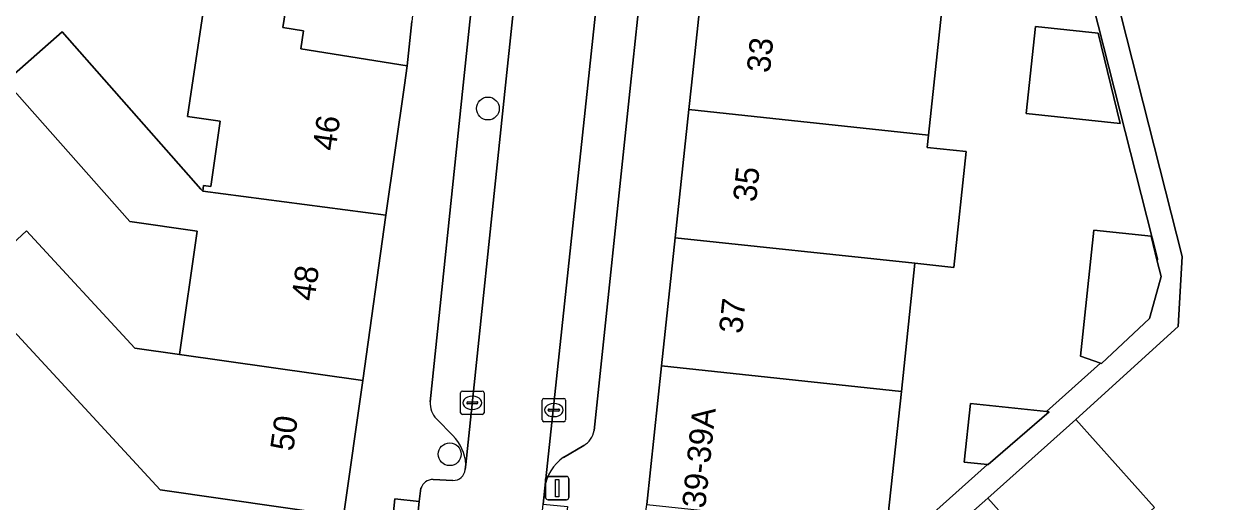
# Model space of a CAD drawing. Extents: x 159960 to 160866, y 382700 to 383354.
# Drawn here: x 160625.9 to 160677.4, y 382982.2 to 383002.6 of the extents above; entities that cross this region are included whole.
import ezdxf

# ---------------------------------------------------------------- set-up
doc = ezdxf.new("R2010")
doc.units = 0
for name, color, linetype in [('IMGEO_Boom', 7, 'Continuous'), ('IMGEO_Erf', 7, 'Continuous'), ('IMGEO_Kolk', 7, 'Continuous'), ('IMGEO_Lichtmast', 7, 'Continuous'), ('IMGEO_Pand', 7, 'Continuous'), ('IMGEO_Pand_nummerreeks', 7, 'Continuous'), ('IMGEO_Parkeervlak_open', 7, 'Continuous'), ('IMGEO_Rijbaan_lokaal_open', 7, 'Continuous'), ('IMGEO_Voetpad_open', 7, 'Continuous')]:
    doc.layers.add(name, color=color, linetype=linetype)

msp = doc.modelspace()

# ---------------------------------------------------------------- linework, layer by layer
at = {"layer": 'IMGEO_Boom'}
for centre in [(160645.78, 382999), (160644.146, 382984.216)]:
    msp.add_circle(centre, 0.489, dxfattribs=at)
at = {"layer": 'IMGEO_Erf'}
for points in [[(160680.724, 383002.128), (160677.05, 383006.06), (160673.242, 383010.135), (160671.446, 383008.637), (160675.497, 382992.672), (160675.328, 382989.679), (160670.947, 382985.707), (160674.318, 382981.943)], [(160663.917, 382980.863), (160667.168, 382983.775), (160666.169, 382983.881), (160666.436, 382986.387), (160669.696, 382986.04), (160672.009, 382988.112), (160671.148, 382988.404), (160671.722, 382993.795), (160674.174, 382993.534), (160674.436, 382992.473), (160674.441, 382992.57), (160670.277, 383008.98)], [(160637.155, 383003.447), (160636.999, 383002.459), (160637.888, 383002.319), (160637.766, 383001.548), (160642.32, 383000.832), (160642.52, 383002.717)], [(160665.23, 383003.351), (160664.874, 383000), (160664.647, 382997.867), (160664.591, 382997.338), (160666.258, 382997.161), (160665.731, 382992.208), (160664.064, 382992.385), (160663.48, 382986.901), (160662.85, 382980.976)], [(160625.149, 383000.16), (160627.547, 383002.279), (160629.562, 383000), (160633.496, 382995.551), (160633.574, 382995.462), (160633.609, 382995.709), (160633.914, 382995.665), (160634.315, 382998.458), (160632.925, 382998.657), (160633.125, 383000), (160633.577, 383003.042)], [(160596.782, 382973.814), (160638.396, 382970.297), (160638.694, 382973.664), (160636.968, 382973.856), (160637.187, 382976.523), (160638.913, 382976.331), (160639.599, 382981.565), (160631.747, 382982.688), (160623.586, 382991.519), (160626.022, 382993.77), (160630.661, 382988.75), (160632.574, 382988.48), (160633.33, 382993.755), (160630.446, 382994.167), (160625.291, 383000)], [(160670.557, 382978.575), (160667.186, 382982.339), (160664.27, 382979.772)]]:
    msp.add_lwpolyline(points, dxfattribs=at)
msp.add_lwpolyline([(160668.829, 382998.785), (160669.225, 383002.507), (160671.907, 383002.222), (160672.851, 382998.358)], close=True, dxfattribs=at)
at = {"layer": 'IMGEO_Kolk'}
for p, q in [((160644.613, 382985.988), (160644.613, 382986.84)), ((160644.688, 382986.914), (160645.54, 382986.914)), ((160645.101, 382986.694), (160645.126, 382986.694)), ((160645.614, 382986.84), (160645.614, 382985.988)), ((160644.872, 382986.408), (160644.872, 382986.42)), ((160645.31, 382986.371), (160644.912, 382986.371)), ((160644.915, 382986.457), (160645.313, 382986.457)), ((160645.124, 382986.134), (160645.099, 382986.134)), ((160645.356, 382986.42), (160645.356, 382986.408)), ((160648.102, 382985.679), (160648.102, 382986.531)), ((160648.177, 382986.605), (160649.029, 382986.605)), ((160648.361, 382986.099), (160648.361, 382986.111)), ((160648.404, 382986.148), (160648.802, 382986.148)), ((160648.59, 382986.385), (160648.615, 382986.385)), ((160648.845, 382986.111), (160648.845, 382986.099)), ((160649.103, 382986.531), (160649.103, 382985.679)), ((160645.54, 382985.914), (160644.688, 382985.914)), ((160649.029, 382985.605), (160648.177, 382985.605)), ((160648.799, 382986.062), (160648.401, 382986.062)), ((160648.613, 382985.825), (160648.588, 382985.825))]:
    msp.add_line(p, q, dxfattribs=at)
for points in [[(160644.613, 382985.988), (160644.613, 382986.84)], [(160644.688, 382986.914), (160645.54, 382986.914)], [(160645.614, 382986.84), (160645.614, 382985.988)], [(160648.102, 382985.679), (160648.102, 382986.531)], [(160648.177, 382986.605), (160649.029, 382986.605)], [(160649.103, 382986.531), (160649.103, 382985.679)], [(160645.54, 382985.914), (160644.688, 382985.914)], [(160649.029, 382985.605), (160648.177, 382985.605)]]:
    msp.add_lwpolyline(points, dxfattribs=at)
for centre, radius, start, end in [((160644.69, 382986.838), 0.0765, 91.552, 178.448), ((160644.69, 382986.838), 0.0765, 91.552, 178.448), ((160645.538, 382986.838), 0.0765, 1.552, 88.448), ((160645.538, 382986.838), 0.0765, 1.552, 88.448), ((160644.912, 382986.417), 0.0403, 85.8775, 175.7526), ((160644.909, 382986.407), 0.0366, 178.938, 274.7102), ((160645.313, 382986.414), 0.043, 264.8664, 352.4533), ((160645.317, 382986.419), 0.0386, 1.7309, 96.639), ((160648.179, 382986.529), 0.0765, 91.552, 178.448), ((160648.179, 382986.529), 0.0765, 91.552, 178.448), ((160648.401, 382986.108), 0.0403, 85.8775, 175.7526), ((160648.398, 382986.098), 0.0366, 178.938, 274.7102), ((160648.802, 382986.105), 0.043, 264.8664, 352.4533), ((160648.806, 382986.11), 0.0386, 1.7309, 96.639), ((160649.027, 382986.529), 0.0765, 1.552, 88.448), ((160649.027, 382986.529), 0.0765, 1.552, 88.448), ((160644.69, 382985.99), 0.0765, 181.552, 268.448), ((160644.69, 382985.99), 0.0765, 181.552, 268.448), ((160645.538, 382985.99), 0.0765, 271.552, 358.448), ((160645.538, 382985.99), 0.0765, 271.552, 358.448), ((160648.179, 382985.681), 0.0765, 181.552, 268.448), ((160648.179, 382985.681), 0.0765, 181.552, 268.448), ((160649.027, 382985.681), 0.0765, 271.552, 358.448), ((160649.027, 382985.681), 0.0765, 271.552, 358.448)]:
    msp.add_arc(centre, radius, start, end, dxfattribs=at)
for centre, major_axis, ratio, start_param, end_param in [((160645.1, 382986.414), (-0.387, 0.002), 0.722429, 4.712389, 7.853982), ((160645.125, 382986.414), (-0.39, 0.002), 0.717154, 1.570796, 4.712389), ((160648.589, 382986.105), (-0.387, 0.002), 0.722429, 4.712389, 7.853982), ((160648.614, 382986.105), (-0.39, 0.002), 0.717154, 1.570796, 4.712389)]:
    msp.add_ellipse(centre, major_axis=major_axis, ratio=ratio, start_param=start_param, end_param=end_param, dxfattribs=at)
at = {"layer": 'IMGEO_Lichtmast'}
for p, q in [((160648.253, 382982.366), (160648.253, 382983.166)), ((160648.253, 382983.166), (160648.253, 382982.366)), ((160648.353, 382983.266), (160649.143, 382983.266)), ((160649.143, 382983.266), (160648.353, 382983.266)), ((160649.243, 382983.166), (160649.243, 382982.366)), ((160649.243, 382982.366), (160649.243, 382983.166)), ((160649.143, 382982.266), (160648.353, 382982.266)), ((160648.353, 382982.266), (160649.143, 382982.266))]:
    msp.add_line(p, q, dxfattribs=at)
msp.add_lwpolyline([(160648.673, 382983.141), (160648.823, 382983.141), (160648.823, 382982.391), (160648.673, 382982.391), (160648.673, 382983.141)], dxfattribs=at)
for centre, start, end in [((160648.353, 382983.166), 90, 180), ((160648.353, 382983.166), 90, 180), ((160649.143, 382983.166), 0, 90), ((160649.143, 382983.166), 360, 90), ((160648.353, 382982.366), 180, 270), ((160648.353, 382982.366), 180, 270), ((160649.143, 382982.366), 270, 0), ((160649.143, 382982.366), 270, 0)]:
    msp.add_arc(centre, 0.1, start, end, dxfattribs=at)
at = {"layer": 'IMGEO_Pand'}
for points in [[(160641.417, 382994.432), (160642.203, 383000), (160642.32, 383000.832), (160637.766, 383001.548), (160637.888, 383002.319), (160636.999, 383002.459), (160637.155, 383003.447), (160635.96, 383003.635), (160636.284, 383005.69), (160631.345, 383006.467), (160629.537, 383006.751), (160629.238, 383004.849), (160632.588, 383003.337), (160633.577, 383003.042), (160633.125, 383000), (160632.925, 382998.657), (160634.315, 382998.458), (160633.914, 382995.665), (160633.609, 382995.709), (160633.574, 382995.462)], [(160665.23, 383003.351), (160654.97, 383004.442), (160654.497, 383000), (160654.386, 382998.959), (160664.647, 382997.867), (160664.874, 383000)], [(160641.417, 382994.432), (160633.574, 382995.462), (160633.496, 382995.551), (160629.562, 383000), (160627.547, 383002.279), (160625.149, 383000.16), (160625.291, 383000), (160630.446, 382994.167), (160633.33, 382993.755), (160632.574, 382988.48), (160640.419, 382987.372)], [(160668.829, 382998.785), (160672.851, 382998.358), (160671.907, 383002.222), (160669.225, 383002.507)], [(160666.258, 382997.161), (160664.591, 382997.338), (160664.647, 382997.867), (160654.386, 382998.959), (160653.803, 382993.476), (160664.064, 382992.385), (160665.731, 382992.208)], [(160640.419, 382987.372), (160632.574, 382988.48), (160630.661, 382988.75), (160626.022, 382993.77), (160623.586, 382991.519), (160631.747, 382982.688), (160639.599, 382981.565)], [(160663.48, 382986.901), (160664.064, 382992.385), (160653.803, 382993.476), (160653.219, 382987.993)], [(160674.436, 382992.473), (160674.174, 382993.534), (160671.722, 382993.795), (160671.148, 382988.404), (160672.009, 382988.112), (160672.055, 382988.097), (160674.11, 382990.021), (160674.346, 382990.89), (160674.598, 382991.814)], [(160663.48, 382986.901), (160653.219, 382987.993), (160652.588, 382982.063), (160657.561, 382981.536), (160662.85, 382980.976)], [(160669.696, 382986.04), (160666.436, 382986.387), (160666.169, 382983.881), (160667.168, 382983.775), (160667.197, 382983.772), (160669.807, 382986.028)], [(160670.947, 382985.707), (160667.186, 382982.339), (160670.557, 382978.575), (160674.318, 382981.943)]]:
    msp.add_lwpolyline(points, close=True, dxfattribs=at)
at = {"layer": 'IMGEO_Parkeervlak_open'}
for points in [[(160650, 383032.838), (160648.2, 383033.029), (160647.431, 383025.71), (160647.033, 383021.926), (160644.728, 383000), (160643.303, 382986.45)], [(160644.84, 382983.782), (160646.54, 383000), (160650, 383032.838)], [(160653.47, 383032.049), (160650.054, 383000), (160648.217, 382982.765)], [(160650.325, 382985.227), (160651.889, 383000), (160654.98, 383029.184)], [(160643.573, 382985.726), (160644.273, 382985.021)], [(160649.017, 382984.082), (160649.881, 382984.583)]]:
    msp.add_lwpolyline(points, dxfattribs=at)
for centre, radius, start, end in [((160644.369, 382986.435), 1.066, 179.2103, 221.6935), ((160649.362, 382985.416), 0.982, 301.9386, 348.8935), ((160642.899, 382983.643), 1.946, 4.1016, 45.0786), ((160650.05, 382982.553), 1.846, 124.0513, 173.3963)]:
    msp.add_arc(centre, radius, start, end, dxfattribs=at)
at = {"layer": 'IMGEO_Rijbaan_lokaal_open'}
for points in [[(160650.054, 383000), (160653.47, 383032.049), (160653.531, 383032.462), (160650, 383032.838), (160646.54, 383000), (160644.84, 382983.782), (160644.808, 382983.565)], [(160642.914, 382982.758), (160642.835, 382982.195), (160642.215, 382976.149), (160642.191, 382975.929), (160641.249, 382967.427), (160641.094, 382966.019), (160641.013, 382965.266), (160646.381, 382964.873), (160646.616, 382967.389), (160647.705, 382977.747), (160647.78, 382978.484), (160648.147, 382982.083), (160648.217, 382982.765), (160650.054, 383000)], [(160644.28, 382983.095), (160643.434, 382983.134)]]:
    msp.add_lwpolyline(points, dxfattribs=at)
for centre, radius, start, end in [((160644.298, 382983.606), 0.512, 267.9876, 355.3602), ((160643.419, 382982.607), 0.527, 88.4025, 163.3371)]:
    msp.add_arc(centre, radius, start, end, dxfattribs=at)
at = {"layer": 'IMGEO_Voetpad_open'}
for points in [[(160643.303, 382986.45), (160644.728, 383000), (160647.033, 383021.926), (160646.536, 383021.978), (160646.934, 383025.762), (160647.431, 383025.71), (160648.2, 383033.029), (160648.386, 383034.794), (160648.846, 383039.183), (160649.104, 383041.64), (160649.556, 383045.94), (160649.723, 383047.514), (160650.208, 383047.448), (160652.658, 383070.552)], [(160646.196, 383037.313), (160645.531, 383031.118), (160644.522, 383021.703), (160643.385, 383010.484), (160642.52, 383002.717), (160642.32, 383000.832), (160642.203, 383000), (160641.417, 382994.432), (160640.419, 382987.372), (160639.599, 382981.565), (160638.913, 382976.331), (160642.191, 382975.929), (160642.215, 382976.149), (160641.18, 382976.255), (160641.8, 382982.301), (160642.835, 382982.195), (160642.914, 382982.758)], [(160653.803, 382993.476), (160654.386, 382998.959), (160654.497, 383000), (160654.97, 383004.442), (160655.553, 383009.925), (160656.137, 383015.408), (160656.72, 383020.891), (160657.303, 383026.373), (160657.843, 383031.445), (160659.022, 383036.49)], [(160654.98, 383029.184), (160651.889, 383000), (160650.325, 382985.227)], [(160664.27, 382979.772), (160667.186, 382982.339), (160670.947, 382985.707), (160675.328, 382989.679), (160675.497, 382992.672), (160671.446, 383008.637), (160673.242, 383010.135), (160673.788, 383010.736), (160673.028, 383011.549), (160670.277, 383008.98), (160674.441, 382992.57), (160674.436, 382992.473), (160674.598, 382991.814), (160674.346, 382990.89), (160674.11, 382990.021), (160672.055, 382988.097), (160672.009, 382988.112), (160669.696, 382986.04), (160669.807, 382986.028), (160667.197, 382983.772), (160667.168, 382983.775), (160663.917, 382980.863)], [(160650.049, 382958.658), (160650.406, 382963.92), (160650.452, 382964.58), (160650.529, 382965.704), (160651.2, 382966.313), (160651.703, 382973.909), (160652.075, 382977.938), (160652.446, 382981.11), (160652.588, 382982.063), (160653.219, 382987.993), (160653.803, 382993.476)], [(160644.273, 382985.021), (160643.573, 382985.726)], [(160649.881, 382984.583), (160649.017, 382984.082)], [(160644.808, 382983.565), (160644.84, 382983.782)], [(160643.434, 382983.134), (160644.28, 382983.095)], [(160648.217, 382982.765), (160648.147, 382982.083), (160649.182, 382981.977), (160648.815, 382978.378), (160647.78, 382978.484), (160647.705, 382977.747)]]:
    msp.add_lwpolyline(points, dxfattribs=at)
msp.add_lwpolyline([(160642.215, 382976.149), (160642.835, 382982.195), (160641.8, 382982.301), (160641.18, 382976.255)], close=True, dxfattribs=at)
for centre, radius, start, end in [((160644.369, 382986.435), 1.066, 179.2103, 221.6935), ((160649.362, 382985.416), 0.982, 301.9386, 348.8935), ((160642.899, 382983.643), 1.946, 4.1016, 45.0786), ((160650.05, 382982.553), 1.846, 124.0513, 173.3963), ((160644.298, 382983.606), 0.512, 267.9876, 355.3602), ((160643.419, 382982.607), 0.527, 88.4025, 163.3371)]:
    msp.add_arc(centre, radius, start, end, dxfattribs=at)

# ---------------------------------------------------------------- texts
at = {"layer": 'IMGEO_Pand_nummerreeks'}
for s, rotation, p in [('33', 83.9275, (160657.849, 383000.498)), ('46', 81.9615, (160639.255, 382997.155)), ('35', 83.9211, (160657.261, 382994.974)), ('48', 81.9616, (160638.35, 382990.736)), ('37', 83.9223, (160656.661, 382989.343)), ('39-39A', 83.9269, (160655.082, 382981.875)), ('50', 81.9616, (160637.443, 382984.314))]:
    msp.add_text(s, height=1, rotation=rotation, dxfattribs=at).set_placement(p)

doc.saveas('drawing.dxf')
